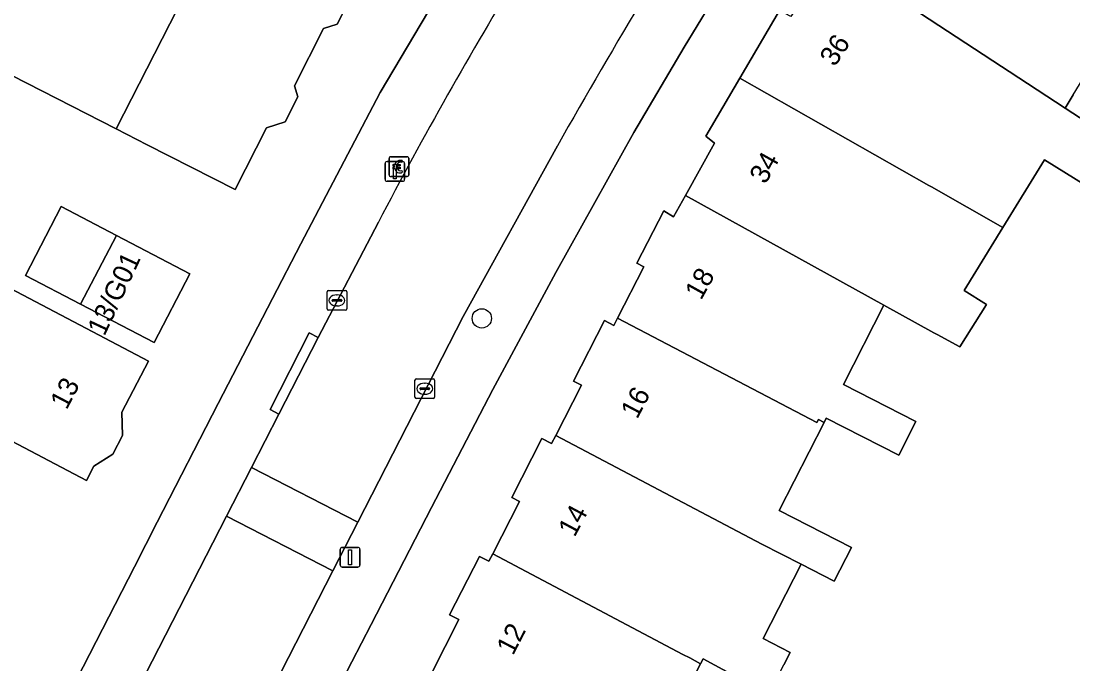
# Model space of a CAD drawing. Extents: x 160349 to 161355, y 381727 to 382854.
# Drawn here: x 161158.6 to 161211.9, y 382421.7 to 382454.3 of the extents above; entities that cross this region are included whole.
import ezdxf

# ---------------------------------------------------------------- set-up
doc = ezdxf.new("R2010")
doc.units = 0
for name, color, linetype in [('IMGEO_Betaalautomaat', 7, 'Continuous'), ('IMGEO_Boom', 7, 'Continuous'), ('IMGEO_Erf', 7, 'Continuous'), ('IMGEO_Kolk', 7, 'Continuous'), ('IMGEO_Lichtmast', 7, 'Continuous'), ('IMGEO_Pand', 7, 'Continuous'), ('IMGEO_Pand_nummerreeks', 7, 'Continuous'), ('IMGEO_Rijbaan_lokaal_open', 7, 'Continuous'), ('IMGEO_Voetpad_open', 7, 'Continuous')]:
    doc.layers.add(name, color=color, linetype=linetype)

msp = doc.modelspace()

# ---------------------------------------------------------------- linework, layer by layer
at = {"layer": 'IMGEO_Betaalautomaat'}
for p, q in [((161177.262, 382446.48), (161177.262, 382447.321)), ((161177.262, 382447.321), (161177.262, 382446.48)), ((161177.337, 382447.404), (161178.178, 382447.404)), ((161178.178, 382447.404), (161177.337, 382447.404)), ((161177.924, 382447.209), (161177.907, 382447.109)), ((161178.261, 382447.33), (161178.261, 382446.489)), ((161178.261, 382446.489), (161178.261, 382447.33)), ((161177.545, 382446.868), (161177.545, 382446.936)), ((161177.666, 382446.936), (161177.666, 382446.868)), ((161177.911, 382446.703), (161177.933, 382446.616)), ((161178.187, 382446.405), (161177.346, 382446.405)), ((161177.346, 382446.405), (161178.187, 382446.405))]:
    msp.add_line(p, q, dxfattribs=at)
for points in [[(161177.545, 382446.936), (161177.476, 382446.936), (161177.476, 382447.005), (161177.555, 382447.005)], [(161177.677, 382447.005), (161177.824, 382447.005), (161177.824, 382446.936), (161177.666, 382446.936)], [(161177.55, 382446.799), (161177.476, 382446.799), (161177.476, 382446.868), (161177.545, 382446.868)], [(161177.666, 382446.868), (161177.824, 382446.868), (161177.824, 382446.799), (161177.68, 382446.799)]]:
    msp.add_lwpolyline(points, dxfattribs=at)
for centre, radius, start, end in [((161177.34, 382447.327), 0.0779, 92.4484, 184.2845), ((161177.34, 382447.327), 0.0779, 92.4484, 184.2845), ((161177.838, 382446.929), 0.293, 73.014, 165.0139), ((161177.844, 382446.942), 0.179, 69.3236, 159.5683), ((161178.184, 382447.327), 0.0779, 2.4484, 94.2845), ((161178.184, 382447.327), 0.0779, 2.4484, 94.2845), ((161177.34, 382446.483), 0.0779, 182.4484, 274.2845), ((161177.34, 382446.483), 0.0779, 182.4484, 274.2845), ((161177.811, 382446.854), 0.267, 191.8096, 297.0389), ((161177.844, 382446.869), 0.179, 202.7625, 291.8693), ((161178.184, 382446.483), 0.0779, 272.4484, 4.2845), ((161178.184, 382446.483), 0.0779, 272.4484, 4.2845)]:
    msp.add_arc(centre, radius, start, end, dxfattribs=at)
at = {"layer": 'IMGEO_Boom'}
msp.add_circle((161181.959, 382439.224), 0.489, dxfattribs=at)
at = {"layer": 'IMGEO_Erf'}
for points in [[(161196.159, 382459.448), (161192.202, 382452.95), (161189.65, 382448.632), (161185.705, 382441.548), (161182.517, 382435.623), (161179.413, 382429.66), (161176.353, 382423.736), (161173.417, 382418.063), (161158.773, 382389.678), (161162.347, 382387.835)], [(161099.704, 382433.19), (161153.316, 382405.165), (161164.374, 382426.647), (161165.522, 382428.911), (161168.609, 382434.914), (161171.359, 382440.223), (161172.789, 382443), (161176.806, 382450.653), (161181.334, 382458.271)], [(161175.156, 382455.121), (161174.64, 382454.112), (161173.942, 382453.885), (161172.468, 382450.998), (161172.649, 382450.439), (161172.001, 382449.172), (161171.062, 382448.867), (161169.464, 382445.738), (161165.012, 382448.013), (161163.444, 382448.814), (161156.66, 382452.28), (161150.028, 382455.669)], [(161179.403, 382421.258), (161180.796, 382423.98), (161180.326, 382424.221), (161181.839, 382427.179), (161182.32, 382426.933), (161182.51, 382427.305), (161183.871, 382429.965), (161183.473, 382430.168), (161184.992, 382433.138), (161185.488, 382432.884), (161185.702, 382433.303), (161187.002, 382435.843), (161186.597, 382436.05), (161188.163, 382439.111), (161188.64, 382438.867), (161188.827, 382439.232), (161190.16, 382441.838), (161189.816, 382442.014), (161191.17, 382444.661), (161191.67, 382444.37), (161192.268, 382445.439), (161193.748, 382448.086), (161193.297, 382448.445), (161195.029, 382451.387), (161197.036, 382454.795)], [(161211.91, 382450.542), (161211.492, 382449.866), (161214.444, 382447.934)], [(161213.037, 382445.649), (161210.452, 382447.24), (161208.346, 382443.82), (161206.385, 382440.635), (161207.517, 382439.918), (161206.162, 382437.779), (161205.015, 382438.41), (161204.854, 382438.5), (161202.323, 382439.895), (161200.271, 382435.885), (161203.939, 382434.008), (161203.069, 382432.308), (161199.399, 382434.18), (161199.287, 382433.96), (161197.007, 382429.503), (161200.676, 382427.628), (161199.806, 382425.928), (161198.135, 382426.784), (161196.209, 382423.018), (161197.572, 382422.32), (161197.253, 382421.696)], [(161196.344, 382420.269), (161193.163, 382421.988), (161193.04, 382421.748), (161190.973, 382417.709)]]:
    msp.add_lwpolyline(points, dxfattribs=at)
for points in [[(161160.657, 382444.878), (161163.454, 382443.422), (161167.175, 382441.484), (161165.365, 382438.007), (161161.643, 382439.945), (161158.847, 382441.401)], [(161155.154, 382442.277), (161160.658, 382439.388), (161165.085, 382437.064), (161163.726, 382434.477), (161163.773, 382433.303), (161163.27, 382432.345), (161162.31, 382431.738), (161161.937, 382431.027), (161157.51, 382433.351), (161151.977, 382436.253), (161151.771, 382435.923), (161150.383, 382436.651), (161153.556, 382442.697), (161154.935, 382441.981)]]:
    msp.add_lwpolyline(points, close=True, dxfattribs=at)
at = {"layer": 'IMGEO_Kolk'}
for p, q in [((161174.196, 382440.633), (161175.048, 382440.633)), ((161174.121, 382439.707), (161174.121, 382440.559)), ((161174.38, 382440.127), (161174.38, 382440.139)), ((161174.818, 382440.09), (161174.42, 382440.09)), ((161174.423, 382440.176), (161174.821, 382440.176)), ((161174.609, 382440.413), (161174.634, 382440.413)), ((161174.864, 382440.139), (161174.864, 382440.127)), ((161175.122, 382440.559), (161175.122, 382439.707)), ((161175.048, 382439.633), (161174.196, 382439.633)), ((161174.632, 382439.853), (161174.607, 382439.853)), ((161178.57, 382435.238), (161178.57, 382436.09)), ((161178.645, 382436.164), (161179.497, 382436.164)), ((161179.058, 382435.944), (161179.083, 382435.944)), ((161179.571, 382436.09), (161179.571, 382435.238)), ((161178.829, 382435.658), (161178.829, 382435.67)), ((161179.267, 382435.621), (161178.869, 382435.621)), ((161178.872, 382435.707), (161179.27, 382435.707)), ((161179.081, 382435.384), (161179.056, 382435.384)), ((161179.313, 382435.67), (161179.313, 382435.658)), ((161179.497, 382435.164), (161178.645, 382435.164))]:
    msp.add_line(p, q, dxfattribs=at)
for points in [[(161174.196, 382440.633), (161175.048, 382440.633)], [(161174.121, 382439.707), (161174.121, 382440.559)], [(161175.122, 382440.559), (161175.122, 382439.707)], [(161175.048, 382439.633), (161174.196, 382439.633)], [(161178.57, 382435.238), (161178.57, 382436.09)], [(161178.645, 382436.164), (161179.497, 382436.164)], [(161179.571, 382436.09), (161179.571, 382435.238)], [(161179.497, 382435.164), (161178.645, 382435.164)]]:
    msp.add_lwpolyline(points, dxfattribs=at)
for centre, radius, start, end in [((161174.198, 382440.557), 0.0765, 91.552, 178.448), ((161174.198, 382440.557), 0.0765, 91.552, 178.448), ((161175.046, 382440.557), 0.0765, 1.552, 88.448), ((161175.046, 382440.557), 0.0765, 1.552, 88.448), ((161174.42, 382440.136), 0.0403, 85.8775, 175.7526), ((161174.417, 382440.126), 0.0366, 178.938, 274.7102), ((161174.821, 382440.133), 0.043, 264.8664, 352.4533), ((161174.825, 382440.138), 0.0386, 1.7309, 96.639), ((161174.198, 382439.709), 0.0765, 181.552, 268.448), ((161174.198, 382439.709), 0.0765, 181.552, 268.448), ((161175.046, 382439.709), 0.0765, 271.552, 358.448), ((161175.046, 382439.709), 0.0765, 271.552, 358.448), ((161178.647, 382436.088), 0.0765, 91.552, 178.448), ((161178.647, 382436.088), 0.0765, 91.552, 178.448), ((161179.495, 382436.088), 0.0765, 1.552, 88.448), ((161179.495, 382436.088), 0.0765, 1.552, 88.448), ((161178.869, 382435.667), 0.0403, 85.8775, 175.7526), ((161178.866, 382435.657), 0.0366, 178.938, 274.7102), ((161179.27, 382435.664), 0.043, 264.8664, 352.4533), ((161179.274, 382435.669), 0.0386, 1.7309, 96.639), ((161178.647, 382435.24), 0.0765, 181.552, 268.448), ((161178.647, 382435.24), 0.0765, 181.552, 268.448), ((161179.495, 382435.24), 0.0765, 271.552, 358.448), ((161179.495, 382435.24), 0.0765, 271.552, 358.448)]:
    msp.add_arc(centre, radius, start, end, dxfattribs=at)
for centre, major_axis, ratio, start_param, end_param in [((161174.608, 382440.133), (-0.387, 0.002), 0.722429, 4.712389, 7.853982), ((161174.633, 382440.133), (-0.39, 0.002), 0.717154, 1.570796, 4.712389), ((161179.057, 382435.664), (-0.387, 0.002), 0.722429, 4.712389, 7.853982), ((161179.082, 382435.664), (-0.39, 0.002), 0.717154, 1.570796, 4.712389)]:
    msp.add_ellipse(centre, major_axis=major_axis, ratio=ratio, start_param=start_param, end_param=end_param, dxfattribs=at)
at = {"layer": 'IMGEO_Lichtmast'}
for p, q in [((161177.06, 382446.26), (161177.06, 382447.06)), ((161177.06, 382447.06), (161177.06, 382446.26)), ((161177.16, 382447.16), (161177.95, 382447.16)), ((161177.95, 382447.16), (161177.16, 382447.16)), ((161178.05, 382447.06), (161178.05, 382446.26)), ((161178.05, 382446.26), (161178.05, 382447.06)), ((161177.95, 382446.16), (161177.16, 382446.16)), ((161177.16, 382446.16), (161177.95, 382446.16)), ((161174.792, 382426.735), (161174.792, 382427.535)), ((161174.792, 382427.535), (161174.792, 382426.735)), ((161174.892, 382427.635), (161175.682, 382427.635)), ((161175.682, 382427.635), (161174.892, 382427.635)), ((161175.782, 382427.535), (161175.782, 382426.735)), ((161175.782, 382426.735), (161175.782, 382427.535)), ((161175.682, 382426.635), (161174.892, 382426.635)), ((161174.892, 382426.635), (161175.682, 382426.635))]:
    msp.add_line(p, q, dxfattribs=at)
for points in [[(161177.48, 382447.035), (161177.63, 382447.035), (161177.63, 382446.285), (161177.48, 382446.285), (161177.48, 382447.035)], [(161175.212, 382427.51), (161175.362, 382427.51), (161175.362, 382426.76), (161175.212, 382426.76), (161175.212, 382427.51)]]:
    msp.add_lwpolyline(points, dxfattribs=at)
for centre, start, end in [((161177.16, 382447.06), 90, 180), ((161177.16, 382447.06), 90, 180), ((161177.95, 382447.06), 0, 90), ((161177.95, 382447.06), 360, 90), ((161177.16, 382446.26), 180, 270), ((161177.16, 382446.26), 180, 270), ((161177.95, 382446.26), 270, 0), ((161177.95, 382446.26), 270, 0), ((161174.892, 382427.535), 90, 180), ((161174.892, 382427.535), 90, 180), ((161175.682, 382427.535), 0, 90), ((161175.682, 382427.535), 360, 90), ((161174.892, 382426.735), 180, 270), ((161174.892, 382426.735), 180, 270), ((161175.682, 382426.735), 270, 0), ((161175.682, 382426.735), 270, 0)]:
    msp.add_arc(centre, 0.1, start, end, dxfattribs=at)
at = {"layer": 'IMGEO_Pand'}
for points in [[(161156.66, 382452.28), (161163.444, 382448.814), (161169.249, 382460.187), (161168.744, 382460.445), (161168.526, 382461.115), (161167.365, 382461.708), (161166.38, 382461.657), (161162.466, 382463.655)], [(161203.191, 382463.142), (161199.627, 382457.63), (161208.266, 382451.977), (161208.659, 382451.72), (161211.492, 382449.866), (161211.91, 382450.542), (161213.648, 382453.365), (161214.637, 382452.717), (161216.072, 382454.863)], [(161169.249, 382460.187), (161163.444, 382448.814), (161165.012, 382448.013), (161169.464, 382445.738), (161171.062, 382448.867), (161172.001, 382449.172), (161172.649, 382450.439), (161172.468, 382450.998), (161173.942, 382453.885), (161174.64, 382454.112), (161175.156, 382455.121), (161175.09, 382456.399), (161175.443, 382457.09), (161174.559, 382457.542), (161174.092, 382458.262), (161173.072, 382458.782), (161172.099, 382458.732)], [(161199.627, 382457.63), (161197.607, 382454.506), (161197.036, 382454.795), (161195.029, 382451.387), (161204.591, 382445.954), (161204.733, 382445.873), (161208.346, 382443.82), (161210.452, 382447.24), (161213.037, 382445.649), (161214.444, 382447.934), (161211.492, 382449.866), (161208.659, 382451.72), (161208.266, 382451.977)], [(161195.029, 382451.387), (161193.297, 382448.445), (161193.748, 382448.086), (161192.268, 382445.439), (161202.323, 382439.895), (161204.854, 382438.5), (161205.015, 382438.41), (161206.162, 382437.779), (161207.517, 382439.918), (161206.385, 382440.635), (161208.346, 382443.82), (161204.733, 382445.873), (161204.591, 382445.954)], [(161202.323, 382439.895), (161192.268, 382445.439), (161191.67, 382444.37), (161191.17, 382444.661), (161189.816, 382442.014), (161190.16, 382441.838), (161188.827, 382439.232), (161198.924, 382433.951), (161199.01, 382434.11), (161199.287, 382433.96), (161199.399, 382434.18), (161203.069, 382432.308), (161203.939, 382434.008), (161200.271, 382435.885)], [(161163.454, 382443.422), (161160.657, 382444.878), (161158.847, 382441.401), (161161.643, 382439.945)], [(161161.643, 382439.945), (161165.365, 382438.007), (161167.175, 382441.484), (161163.454, 382443.422)], [(161160.658, 382439.388), (161155.154, 382442.277), (161154.935, 382441.981), (161153.556, 382442.697), (161150.383, 382436.651), (161151.771, 382435.923), (161151.977, 382436.253), (161157.51, 382433.351), (161161.937, 382431.027), (161162.31, 382431.738), (161163.27, 382432.345), (161163.773, 382433.303), (161163.726, 382434.477), (161165.085, 382437.064)], [(161199.287, 382433.96), (161199.01, 382434.11), (161198.924, 382433.951), (161188.827, 382439.232), (161188.64, 382438.867), (161188.163, 382439.111), (161186.597, 382436.05), (161187.002, 382435.843), (161185.702, 382433.303), (161196.139, 382427.806), (161198.135, 382426.784), (161199.806, 382425.928), (161200.676, 382427.628), (161197.007, 382429.503)], [(161198.135, 382426.784), (161196.139, 382427.806), (161185.702, 382433.303), (161185.488, 382432.884), (161184.992, 382433.138), (161183.473, 382430.168), (161183.871, 382429.965), (161182.51, 382427.305), (161192.143, 382422.222), (161192.489, 382422.039), (161193.04, 382421.748), (161193.163, 382421.988), (161196.344, 382420.269), (161196.484, 382420.196), (161197.253, 382421.696), (161197.572, 382422.32), (161196.209, 382423.018)], [(161193.04, 382421.748), (161192.489, 382422.039), (161192.143, 382422.222), (161182.51, 382427.305), (161182.32, 382426.933), (161181.839, 382427.179), (161180.326, 382424.221), (161180.796, 382423.98), (161179.403, 382421.258), (161191.038, 382415.306), (161192.922, 382414.395), (161193.861, 382416.231), (161190.973, 382417.709)]]:
    msp.add_lwpolyline(points, close=True, dxfattribs=at)
at = {"layer": 'IMGEO_Rijbaan_lokaal_open'}
msp.add_lwpolyline([(161176.72, 382444.095), (161173.665, 382438.264), (161171.678, 382434.383), (161170.297, 382431.675), (161175.683, 382428.919), (161181.009, 382439.313), (161185.786, 382447.958)], dxfattribs=at)
for points in [[(161174.42, 382426.454), (161175.683, 382428.919), (161170.297, 382431.675), (161169.03, 382429.211)], [(161174.42, 382426.454), (161169.03, 382429.211), (161164.241, 382419.871), (161155.951, 382403.754), (161150.573, 382393.237), (161137.001, 382366.692), (161136.477, 382365.667), (161142.118, 382362.779), (161142.391, 382363.896), (161152.278, 382383.224), (161156.827, 382392.117)]]:
    msp.add_lwpolyline(points, close=True, dxfattribs=at)
for centre, radius, start, end in [((161461.414, 382292.316), 316.536, 147.31894, 150.54748), ((161389.843, 382332.127), 240.745, 148.7932, 152.28401)]:
    msp.add_arc(centre, radius, start, end, dxfattribs=at)
at = {"layer": 'IMGEO_Voetpad_open'}
for points in [[(161143.211, 382360.094), (161144.038, 382359.672), (161144.994, 382362.495), (161157.062, 382386.302), (161158.746, 382389.625), (161158.773, 382389.678), (161173.417, 382418.063), (161176.353, 382423.736), (161179.413, 382429.66), (161182.517, 382435.623), (161185.705, 382441.548), (161189.65, 382448.632), (161192.202, 382452.95), (161196.159, 382459.448), (161200.028, 382465.315), (161203.847, 382471.179), (161204.735, 382472.289), (161210.047, 382479.381), (161217.079, 382488.697)], [(161182.79, 382460.907), (161181.334, 382458.271), (161176.806, 382450.653), (161172.789, 382443), (161171.359, 382440.223), (161168.609, 382434.914), (161165.522, 382428.911), (161164.374, 382426.647), (161153.316, 382405.165), (161151.878, 382402.587)], [(161185.786, 382447.958), (161181.009, 382439.313), (161175.683, 382428.919), (161174.42, 382426.454), (161156.827, 382392.117), (161157.272, 382391.89), (161152.723, 382382.997), (161152.278, 382383.224), (161142.391, 382363.896), (161142.118, 382362.779)], [(161170.297, 382431.675), (161171.678, 382434.383), (161171.235, 382434.613), (161173.222, 382438.494), (161173.665, 382438.264), (161176.72, 382444.095)], [(161155.951, 382403.754), (161164.241, 382419.871), (161169.03, 382429.211), (161170.297, 382431.675)]]:
    msp.add_lwpolyline(points, dxfattribs=at)
msp.add_lwpolyline([(161171.678, 382434.383), (161173.665, 382438.264), (161173.222, 382438.494), (161171.235, 382434.613)], close=True, dxfattribs=at)
for centre, radius, start, end in [((161461.414, 382292.316), 316.536, 147.31894, 150.54748), ((161389.843, 382332.127), 240.745, 148.7932, 152.28401)]:
    msp.add_arc(centre, radius, start, end, dxfattribs=at)

# ---------------------------------------------------------------- texts
at = {"layer": 'IMGEO_Pand_nummerreeks'}
for s, rotation, p in [('36', 57.1124, (161199.839, 382451.917)), ('34', 60.7851, (161196.323, 382445.97)), ('13/G01', 64.9325, (161162.849, 382438.289)), ('18', 60.9971, (161193.061, 382440.106)), ('13', 62.4602, (161160.937, 382434.558)), ('16', 62.2118, (161189.823, 382434.088)), ('14', 61.9768, (161186.656, 382428.113)), ('12', 62.8076, (161183.537, 382422.125))]:
    msp.add_text(s, height=1, rotation=rotation, dxfattribs=at).set_placement(p)

doc.saveas('drawing.dxf')
